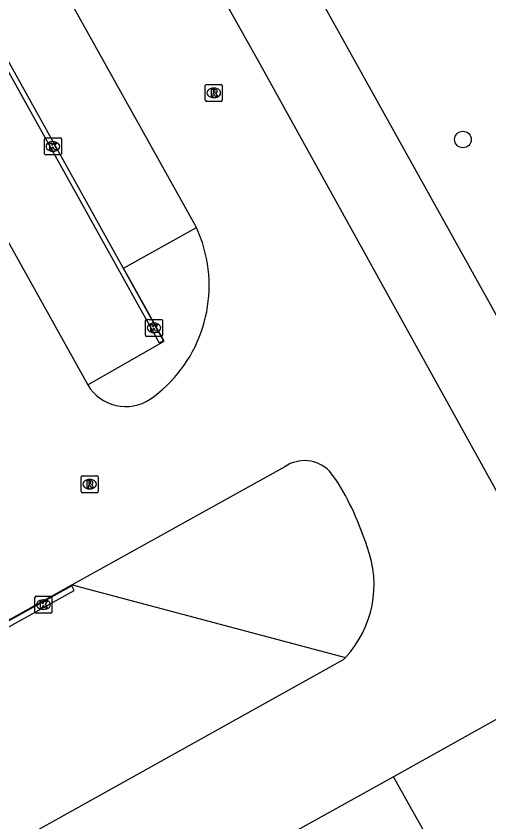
# Model space of a CAD drawing. Extents: x 156414 to 157775, y 382335 to 383765.
# Drawn here: x 157573.19 to 157601, y 382889.87 to 382937.27 of the extents above; entities that cross this region are included whole.
import ezdxf

# ---------------------------------------------------------------- set-up
doc = ezdxf.new("R2010")
doc.units = 0
for name, color, linetype in [('IMGEO_Boom', 7, 'Continuous'), ('IMGEO_Kolk', 7, 'Continuous'), ('IMGEO_Parkeervlak_gesloten', 7, 'Continuous'), ('IMGEO_Rijbaan_lokaal_gesloten', 7, 'Continuous'), ('IMGEO_Rijbaan_lokaal_open', 7, 'Continuous'), ('IMGEO_Rioolput', 7, 'Continuous')]:
    doc.layers.add(name, color=color, linetype=linetype)

msp = doc.modelspace()

# ---------------------------------------------------------------- linework, layer by layer
at = {"layer": 'IMGEO_Boom'}
msp.add_circle((157599.469, 382930.011), 0.489, dxfattribs=at)
at = {"layer": 'IMGEO_Kolk'}
for p, q in [((157574.857, 382929.176), (157574.857, 382930.028)), ((157574.932, 382930.102), (157575.784, 382930.102)), ((157575.345, 382929.882), (157575.37, 382929.882)), ((157575.858, 382930.028), (157575.858, 382929.176)), ((157575.784, 382929.102), (157574.932, 382929.102)), ((157575.368, 382929.322), (157575.343, 382929.322)), ((157580.874, 382919.431), (157581.726, 382919.431)), ((157580.799, 382918.505), (157580.799, 382919.357)), ((157581.287, 382919.211), (157581.312, 382919.211)), ((157581.8, 382919.357), (157581.8, 382918.505)), ((157581.31, 382918.651), (157581.285, 382918.651)), ((157581.726, 382918.431), (157580.874, 382918.431)), ((157574.303, 382902.224), (157574.303, 382903.076)), ((157574.378, 382903.15), (157575.23, 382903.15)), ((157574.791, 382902.93), (157574.816, 382902.93)), ((157575.304, 382903.076), (157575.304, 382902.224)), ((157574.814, 382902.37), (157574.789, 382902.37)), ((157575.23, 382902.15), (157574.378, 382902.15))]:
    msp.add_line(p, q, dxfattribs=at)
for points in [[(157574.857, 382929.176), (157574.857, 382930.028)], [(157574.932, 382930.102), (157575.784, 382930.102)], [(157575.858, 382930.028), (157575.858, 382929.176)], [(157575.178, 382929.802), (157575.301, 382929.802), (157575.301, 382929.651), (157575.431, 382929.802), (157575.595, 382929.802), (157575.449, 382929.651), (157575.602, 382929.402), (157575.45, 382929.402), (157575.365, 382929.566), (157575.301, 382929.499), (157575.301, 382929.402), (157575.178, 382929.402), (157575.178, 382929.802)], [(157575.784, 382929.102), (157574.932, 382929.102)], [(157580.874, 382919.431), (157581.726, 382919.431)], [(157580.799, 382918.505), (157580.799, 382919.357)], [(157581.12, 382919.131), (157581.243, 382919.131), (157581.243, 382918.98), (157581.373, 382919.131), (157581.537, 382919.131), (157581.391, 382918.98), (157581.544, 382918.731), (157581.392, 382918.731), (157581.307, 382918.895), (157581.243, 382918.828), (157581.243, 382918.731), (157581.12, 382918.731), (157581.12, 382919.131)], [(157581.8, 382919.357), (157581.8, 382918.505)], [(157581.726, 382918.431), (157580.874, 382918.431)], [(157574.303, 382902.224), (157574.303, 382903.076)], [(157574.378, 382903.15), (157575.23, 382903.15)], [(157574.624, 382902.85), (157574.747, 382902.85), (157574.747, 382902.699), (157574.877, 382902.85), (157575.041, 382902.85), (157574.895, 382902.699), (157575.048, 382902.45), (157574.896, 382902.45), (157574.811, 382902.614), (157574.747, 382902.547), (157574.747, 382902.45), (157574.624, 382902.45), (157574.624, 382902.85)], [(157575.304, 382903.076), (157575.304, 382902.224)], [(157575.23, 382902.15), (157574.378, 382902.15)]]:
    msp.add_lwpolyline(points, dxfattribs=at)
for centre, start, end in [((157574.934, 382930.026), 91.552, 178.448), ((157574.934, 382930.026), 91.552, 178.448), ((157575.782, 382930.026), 1.552, 88.448), ((157575.782, 382930.026), 1.552, 88.448), ((157574.934, 382929.178), 181.552, 268.448), ((157574.934, 382929.178), 181.552, 268.448), ((157575.782, 382929.178), 271.552, 358.448), ((157575.782, 382929.178), 271.552, 358.448), ((157580.876, 382919.355), 91.552, 178.448), ((157580.876, 382919.355), 91.552, 178.448), ((157581.724, 382919.355), 1.552, 88.448), ((157581.724, 382919.355), 1.552, 88.448), ((157580.876, 382918.507), 181.552, 268.448), ((157580.876, 382918.507), 181.552, 268.448), ((157581.724, 382918.507), 271.552, 358.448), ((157581.724, 382918.507), 271.552, 358.448), ((157574.38, 382903.074), 91.552, 178.448), ((157574.38, 382903.074), 91.552, 178.448), ((157575.228, 382903.074), 1.552, 88.448), ((157575.228, 382903.074), 1.552, 88.448), ((157574.38, 382902.226), 181.552, 268.448), ((157574.38, 382902.226), 181.552, 268.448), ((157575.228, 382902.226), 271.552, 358.448), ((157575.228, 382902.226), 271.552, 358.448)]:
    msp.add_arc(centre, 0.0765, start, end, dxfattribs=at)
for centre, major_axis, ratio, start_param, end_param in [((157575.344, 382929.602), (-0.387, 0.002), 0.722429, 4.712389, 7.853982), ((157575.369, 382929.602), (-0.39, 0.002), 0.717154, 1.570796, 4.712389), ((157581.286, 382918.931), (-0.387, 0.002), 0.722429, 4.712389, 7.853982), ((157581.311, 382918.931), (-0.39, 0.002), 0.717154, 1.570796, 4.712389), ((157574.79, 382902.65), (-0.387, 0.002), 0.722429, 4.712389, 7.853982), ((157574.815, 382902.65), (-0.39, 0.002), 0.717154, 1.570796, 4.712389)]:
    msp.add_ellipse(centre, major_axis=major_axis, ratio=ratio, start_param=start_param, end_param=end_param, dxfattribs=at)
at = {"layer": 'IMGEO_Parkeervlak_gesloten'}
for points in [[(157606.407, 382900.363), (157610.812, 382902.831), (157582.905, 382953.019)], [(157577.406, 382915.574), (157581.898, 382918.158), (157579.509, 382922.439), (157583.801, 382924.829)], [(157576.488, 382903.809), (157592.556, 382899.538)], [(157577.95, 382882.831), (157582.316, 382874.986), (157599.778, 382884.695), (157595.378, 382892.532)]]:
    msp.add_lwpolyline(points, dxfattribs=at)
at = {"layer": 'IMGEO_Rijbaan_lokaal_gesloten'}
for points in [[(157555.465, 382954.994), (157577.406, 382915.574)], [(157579.004, 382950.828), (157578.494, 382950.524), (157581.244, 382945.658), (157587.331, 382934.82), (157606.407, 382900.363)], [(157583.801, 382924.829), (157570.355, 382948.923)], [(157588.991, 382910.766), (157576.488, 382903.809)], [(157592.002, 382910.018), (157591.628, 382910.504)], [(157576.488, 382903.809), (157540.296, 382883.67), (157498.309, 382860.306), (157498.402, 382860.146)], [(157514.712, 382856.121), (157545.752, 382873.414), (157592.456, 382899.434), (157592.556, 382899.538)], [(157604.136, 382897.408), (157595.378, 382892.532)], [(157595.378, 382892.532), (157577.95, 382882.831)]]:
    msp.add_lwpolyline(points, dxfattribs=at)
for centre, radius, start, end in [((157576.608, 382921.502), 7.925, 15.6916, 24.8254), ((157576.379, 382921.415), 8.169, 305.0538, 15.8398), ((157579.645, 382916.913), 2.609, 210.8829, 303.1211), ((157590.152, 382909.047), 2.074, 44.6236, 124.0284), ((157577.306, 382900.817), 17.339, 17.5449, 32.0492), ((157587.986, 382903.818), 6.261, 316.8761, 20.8294)]:
    msp.add_arc(centre, radius, start, end, dxfattribs=at)
at = {"layer": 'IMGEO_Rijbaan_lokaal_open'}
for points in [[(157581.864, 382918.166), (157581.624, 382918.041), (157559.768, 382957.333), (157560.023, 382957.504), (157581.864, 382918.166)], [(157576.608, 382903.488), (157576.463, 382903.749), (157498.625, 382860.437), (157498.759, 382860.181), (157576.608, 382903.488)]]:
    msp.add_lwpolyline(points, dxfattribs=at)
at = {"layer": 'IMGEO_Rioolput'}
for p, q in [((157584.319, 382932.328), (157584.319, 382933.18)), ((157584.394, 382933.254), (157585.246, 382933.254)), ((157585.32, 382933.18), (157585.32, 382932.328)), ((157584.807, 382933.034), (157584.832, 382933.034)), ((157585.246, 382932.254), (157584.394, 382932.254)), ((157584.83, 382932.474), (157584.805, 382932.474)), ((157577.019, 382909.311), (157577.019, 382910.163)), ((157577.094, 382910.237), (157577.946, 382910.237)), ((157577.507, 382910.017), (157577.532, 382910.017)), ((157578.02, 382910.163), (157578.02, 382909.311)), ((157577.53, 382909.457), (157577.505, 382909.457)), ((157577.946, 382909.237), (157577.094, 382909.237))]:
    msp.add_line(p, q, dxfattribs=at)
for points in [[(157584.319, 382932.328), (157584.319, 382933.18)], [(157584.394, 382933.254), (157585.246, 382933.254)], [(157585.32, 382933.18), (157585.32, 382932.328)], [(157584.908, 382932.952), (157584.656, 382932.954), (157584.656, 382932.554)], [(157584.656, 382932.554), (157584.78, 382932.554), (157584.78, 382932.716), (157584.791, 382932.716)], [(157584.834, 382932.873), (157584.78, 382932.873), (157584.78, 382932.792)], [(157584.78, 382932.792), (157584.832, 382932.792)], [(157584.838, 382932.687), (157584.909, 382932.554), (157585.049, 382932.554), (157584.984, 382932.68)], [(157585.246, 382932.254), (157584.394, 382932.254)], [(157577.019, 382909.311), (157577.019, 382910.163)], [(157577.094, 382910.237), (157577.946, 382910.237)], [(157577.608, 382909.935), (157577.356, 382909.937), (157577.356, 382909.537)], [(157578.02, 382910.163), (157578.02, 382909.311)], [(157577.356, 382909.537), (157577.48, 382909.537), (157577.48, 382909.699), (157577.491, 382909.699)], [(157577.534, 382909.856), (157577.48, 382909.856), (157577.48, 382909.775)], [(157577.48, 382909.775), (157577.532, 382909.775)], [(157577.538, 382909.67), (157577.609, 382909.537), (157577.749, 382909.537), (157577.684, 382909.663)], [(157577.946, 382909.237), (157577.094, 382909.237)]]:
    msp.add_lwpolyline(points, dxfattribs=at)
for centre, radius, start, end in [((157584.396, 382933.178), 0.0765, 91.552, 178.448), ((157584.396, 382933.178), 0.0765, 91.552, 178.448), ((157585.244, 382933.178), 0.0765, 1.552, 88.448), ((157585.244, 382933.178), 0.0765, 1.552, 88.448), ((157584.79, 382932.663), 0.0533, 26.0293, 88.6989), ((157584.816, 382932.981), 0.19, 274.7715, 282.9687), ((157584.84, 382932.777), 0.0964, 77.0061, 93.1865), ((157584.854, 382932.834), 0.0378, 276.6634, 79.6772), ((157584.907, 382932.842), 0.109, 350.3612, 89.416), ((157584.905, 382932.842), 0.112, 277.5842, 350.9817), ((157584.889, 382932.627), 0.108, 29.5134, 73.7905), ((157584.396, 382932.33), 0.0765, 181.552, 268.448), ((157584.396, 382932.33), 0.0765, 181.552, 268.448), ((157585.244, 382932.33), 0.0765, 271.552, 358.448), ((157585.244, 382932.33), 0.0765, 271.552, 358.448), ((157577.096, 382910.161), 0.0765, 91.552, 178.448), ((157577.096, 382910.161), 0.0765, 91.552, 178.448), ((157577.607, 382909.825), 0.109, 350.3612, 89.416), ((157577.944, 382910.161), 0.0765, 1.552, 88.448), ((157577.944, 382910.161), 0.0765, 1.552, 88.448), ((157577.49, 382909.646), 0.0533, 26.0293, 88.6989), ((157577.516, 382909.964), 0.19, 274.7715, 282.9687), ((157577.54, 382909.76), 0.0964, 77.0061, 93.1865), ((157577.554, 382909.817), 0.0378, 276.6634, 79.6772), ((157577.605, 382909.825), 0.112, 277.5842, 350.9817), ((157577.589, 382909.61), 0.108, 29.5134, 73.7905), ((157577.096, 382909.313), 0.0765, 181.552, 268.448), ((157577.096, 382909.313), 0.0765, 181.552, 268.448), ((157577.944, 382909.313), 0.0765, 271.552, 358.448), ((157577.944, 382909.313), 0.0765, 271.552, 358.448)]:
    msp.add_arc(centre, radius, start, end, dxfattribs=at)
for centre, major_axis, ratio, start_param, end_param in [((157584.806, 382932.754), (-0.387, 0.002), 0.722429, 4.712389, 7.853982), ((157584.831, 382932.754), (-0.39, 0.002), 0.717154, 1.570796, 4.712389), ((157577.506, 382909.737), (-0.387, 0.002), 0.722429, 4.712389, 7.853982), ((157577.531, 382909.737), (-0.39, 0.002), 0.717154, 1.570796, 4.712389)]:
    msp.add_ellipse(centre, major_axis=major_axis, ratio=ratio, start_param=start_param, end_param=end_param, dxfattribs=at)

doc.saveas('drawing.dxf')
